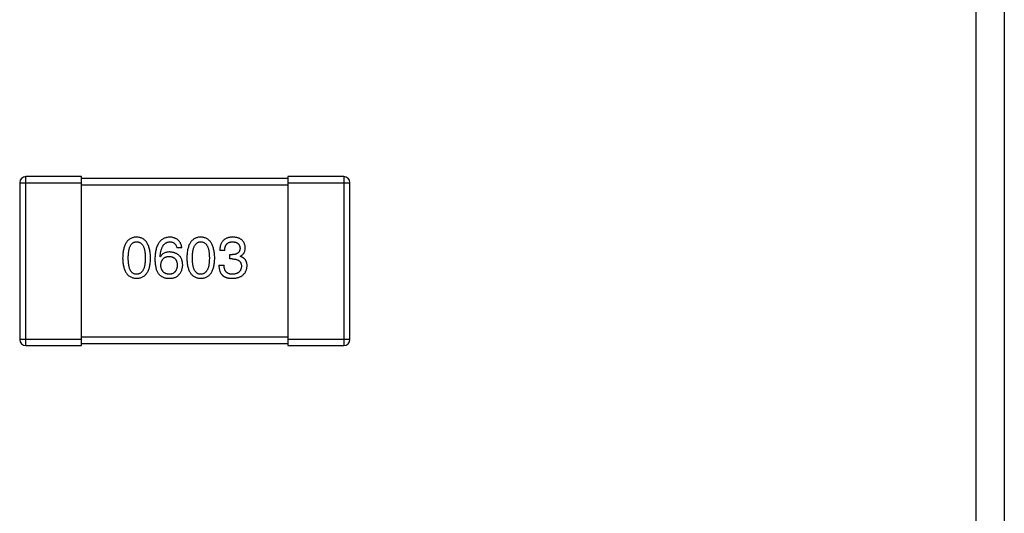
# Model space of a CAD drawing. Header units: millimetres. Extents: x 42 to 554, y 166 to 335.
# Tile 363 of 410: x 512.61 to 517.38, y 247.83 to 250.22. Entities that reach past the tile are written whole.
import ezdxf

# ---------------------------------------------------------------- set-up
doc = ezdxf.new("R2010")
doc.units = ezdxf.units.MM
doc.header["$LTSCALE"] = 30.734
doc.layers.get('0').update_dxf_attribs({"linetype": 'CONTINUOUS'})

msp = doc.modelspace()

# ---------------------------------------------------------------- linework, layer by layer
at = {"linetype": 'Continuous'}
for p, q in [((517.2531, 190.7144), (517.2459, 269.8575)), ((517.3844, 269.8575), (517.3844, 188.1294)), ((512.9129, 249.4593), (512.6429, 249.4593)), ((512.6429, 248.6393), (512.6429, 249.4593)), ((512.9129, 248.6393), (512.9129, 249.4593)), ((514.1829, 249.4593), (513.9129, 249.4593)), ((513.9129, 249.4593), (513.9129, 248.6393)), ((514.1829, 249.4593), (514.1829, 248.6393)), ((512.6129, 249.4293), (512.9129, 249.4293)), ((512.6129, 249.4293), (512.6129, 248.6693)), ((513.9129, 249.4493), (512.9129, 249.4493)), ((512.9129, 249.4193), (513.9129, 249.4193)), ((513.9129, 249.4293), (514.2129, 249.4293)), ((514.2129, 248.6693), (514.2129, 249.4293)), ((513.3985, 249.1131), (513.3744, 249.1131)), ((513.6066, 249.101), (513.5825, 249.101)), ((513.6306, 249.0803), (513.6438, 249.0803)), ((513.6306, 249.0595), (513.6306, 249.0803)), ((513.682, 249.0726), (513.682, 249.0715)), ((513.2946, 249.0694), (513.2935, 249.0704)), ((513.5782, 249.0289), (513.6033, 249.0289)), ((513.6427, 249.0595), (513.6306, 249.0595)), ((512.9129, 248.6693), (512.6129, 248.6693)), ((513.9129, 248.6793), (512.9129, 248.6793)), ((512.9129, 248.6493), (513.9129, 248.6493)), ((514.2129, 248.6693), (513.9129, 248.6693)), ((512.6429, 248.6393), (512.9129, 248.6393)), ((513.9129, 248.6393), (514.1829, 248.6393))]:
    msp.add_line(p, q, dxfattribs=at)
for centre, start, end in [((512.6429, 249.4293), 90, 180), ((514.1829, 249.4293), 0, 90), ((512.6429, 248.6693), 180, 270), ((514.1829, 248.6693), 270, 0)]:
    msp.add_arc(centre, 0.03, start, end, dxfattribs=at)
for points, knots in [([(513.1796, 249.1655), (513.177, 249.1654), (513.1718, 249.1652), (513.1643, 249.1639), (513.1573, 249.1617), (513.1508, 249.1589), (513.1447, 249.1552), (513.1392, 249.1508), (513.1342, 249.1456), (513.1297, 249.1395), (513.1257, 249.1328), (513.1223, 249.1252), (513.1193, 249.1169), (513.1168, 249.1078), (513.1148, 249.0979), (513.1133, 249.0872), (513.1123, 249.0758), (513.112, 249.0679), (513.1119, 249.0639)], [0, 0, 0, 0, 0.057911, 0.113262, 0.165956, 0.217443, 0.268511, 0.319665, 0.372, 0.426129, 0.483365, 0.543779, 0.607756, 0.676562, 0.749704, 0.827713, 0.911177, 1, 1, 1, 1]), ([(513.1392, 249.0639), (513.1392, 249.0671), (513.1393, 249.0732), (513.1398, 249.0821), (513.1405, 249.0905), (513.1416, 249.0982), (513.1431, 249.1052), (513.1447, 249.1117), (513.1468, 249.1176), (513.1492, 249.1228), (513.1518, 249.1275), (513.1548, 249.1315), (513.1582, 249.1349), (513.1618, 249.1378), (513.1658, 249.1399), (513.1702, 249.1415), (513.1748, 249.1424), (513.178, 249.1425), (513.1796, 249.1426)], [0, 0, 0, 0, 0.096452, 0.187278, 0.271765, 0.350519, 0.423437, 0.491321, 0.554011, 0.612224, 0.666281, 0.717003, 0.764884, 0.811423, 0.856783, 0.902993, 0.950236, 1, 1, 1, 1]), ([(513.2474, 249.0639), (513.2472, 249.0679), (513.2469, 249.0757), (513.2457, 249.087), (513.2441, 249.0976), (513.2421, 249.1074), (513.2396, 249.1164), (513.2365, 249.1247), (513.233, 249.1322), (513.229, 249.139), (513.2245, 249.145), (513.2195, 249.1503), (513.2141, 249.1548), (513.2081, 249.1585), (513.2017, 249.1614), (513.1947, 249.1636), (513.1874, 249.1651), (513.1822, 249.1654), (513.1796, 249.1655)], [0, 0, 0, 0, 0.088475, 0.171606, 0.249595, 0.322626, 0.391327, 0.455765, 0.516374, 0.573675, 0.628522, 0.681161, 0.732559, 0.783563, 0.83504, 0.887639, 0.942585, 1, 1, 1, 1]), ([(513.1796, 249.1426), (513.1813, 249.1425), (513.1846, 249.1424), (513.1893, 249.1415), (513.1938, 249.1399), (513.1979, 249.1378), (513.2016, 249.1349), (513.2051, 249.1315), (513.2081, 249.1275), (513.211, 249.1228), (513.2134, 249.1176), (513.2155, 249.1117), (513.2172, 249.1052), (513.2187, 249.0982), (513.2198, 249.0905), (513.2206, 249.0821), (513.2211, 249.0732), (513.2211, 249.0671), (513.2212, 249.0639)], [0, 0, 0, 0, 0.050604, 0.098688, 0.145699, 0.191791, 0.238625, 0.286717, 0.337546, 0.391814, 0.449755, 0.512106, 0.579685, 0.652048, 0.730262, 0.814146, 0.904281, 1, 1, 1, 1]), ([(513.3405, 249.1655), (513.3377, 249.1654), (513.3322, 249.165), (513.3242, 249.1636), (513.3167, 249.1613), (513.3098, 249.1582), (513.3033, 249.1544), (513.2975, 249.1497), (513.2921, 249.1442), (513.2874, 249.1379), (513.2831, 249.1309), (513.2794, 249.123), (513.2762, 249.1143), (513.2736, 249.1049), (513.2714, 249.0947), (513.2699, 249.0837), (513.2688, 249.0719), (513.2685, 249.0637), (513.2684, 249.0595)], [0, 0, 0, 0, 0.058957, 0.115262, 0.16907, 0.221312, 0.273147, 0.324961, 0.377649, 0.432026, 0.488925, 0.549039, 0.612912, 0.680653, 0.753056, 0.830314, 0.912483, 1, 1, 1, 1]), ([(513.2935, 249.0704), (513.2937, 249.0733), (513.2941, 249.0788), (513.2952, 249.0867), (513.2964, 249.0941), (513.298, 249.1011), (513.2999, 249.1074), (513.3021, 249.1133), (513.3045, 249.1186), (513.3073, 249.1234), (513.3105, 249.1277), (513.3138, 249.1314), (513.3175, 249.1347), (513.3216, 249.1373), (513.3259, 249.1395), (513.3305, 249.141), (513.3354, 249.1422), (513.3388, 249.1424), (513.3405, 249.1426)], [0, 0, 0, 0, 0.089218, 0.173709, 0.252753, 0.326963, 0.397099, 0.462534, 0.524018, 0.582178, 0.637235, 0.689955, 0.741228, 0.791618, 0.841661, 0.892925, 0.945259, 1, 1, 1, 1]), ([(513.3985, 249.1131), (513.3982, 249.1151), (513.3977, 249.119), (513.3964, 249.1246), (513.3949, 249.1299), (513.3929, 249.1348), (513.3905, 249.1393), (513.3878, 249.1435), (513.3848, 249.1474), (513.3813, 249.1509), (513.3775, 249.1539), (513.3733, 249.1567), (513.3687, 249.1591), (513.3638, 249.1611), (513.3585, 249.1628), (513.3528, 249.1641), (513.3468, 249.165), (513.3427, 249.1653), (513.3405, 249.1655)], [0, 0, 0, 0, 0.06947, 0.136096, 0.199592, 0.260665, 0.319672, 0.377156, 0.433415, 0.489984, 0.546535, 0.604276, 0.663499, 0.725182, 0.788953, 0.855683, 0.926216, 1, 1, 1, 1]), ([(513.3405, 249.1426), (513.3428, 249.1425), (513.3471, 249.1424), (513.3532, 249.1409), (513.3587, 249.1386), (513.3634, 249.1353), (513.3673, 249.1311), (513.3705, 249.1259), (513.3729, 249.1198), (513.3739, 249.1154), (513.3744, 249.1131)], [0, 0, 0, 0, 0.136586, 0.261496, 0.378089, 0.490612, 0.605522, 0.725767, 0.8561, 1, 1, 1, 1]), ([(513.4905, 249.1655), (513.4879, 249.1654), (513.4827, 249.1652), (513.4752, 249.1639), (513.4682, 249.1617), (513.4616, 249.1589), (513.4556, 249.1552), (513.4501, 249.1508), (513.4451, 249.1456), (513.4406, 249.1395), (513.4366, 249.1328), (513.4331, 249.1252), (513.4301, 249.1169), (513.4277, 249.1078), (513.4256, 249.0979), (513.4242, 249.0872), (513.4231, 249.0758), (513.4229, 249.0679), (513.4227, 249.0639)], [0, 0, 0, 0, 0.057911, 0.113262, 0.165956, 0.217443, 0.268511, 0.319665, 0.372, 0.426129, 0.483365, 0.543779, 0.607756, 0.676562, 0.749704, 0.827713, 0.911177, 1, 1, 1, 1]), ([(513.4501, 249.0639), (513.4501, 249.0671), (513.4501, 249.0732), (513.4506, 249.0821), (513.4514, 249.0905), (513.4525, 249.0982), (513.454, 249.1052), (513.4556, 249.1117), (513.4577, 249.1176), (513.46, 249.1228), (513.4627, 249.1275), (513.4657, 249.1315), (513.4691, 249.1349), (513.4727, 249.1378), (513.4767, 249.1399), (513.481, 249.1415), (513.4857, 249.1424), (513.4889, 249.1425), (513.4905, 249.1426)], [0, 0, 0, 0, 0.096452, 0.187278, 0.271765, 0.350519, 0.423437, 0.491321, 0.554011, 0.612224, 0.666281, 0.717003, 0.764884, 0.811423, 0.856783, 0.902993, 0.950236, 1, 1, 1, 1]), ([(513.5583, 249.0639), (513.5581, 249.0679), (513.5577, 249.0757), (513.5566, 249.087), (513.555, 249.0976), (513.553, 249.1074), (513.5504, 249.1164), (513.5474, 249.1247), (513.5439, 249.1322), (513.5399, 249.139), (513.5354, 249.145), (513.5304, 249.1503), (513.5249, 249.1548), (513.519, 249.1585), (513.5125, 249.1614), (513.5056, 249.1636), (513.4982, 249.1651), (513.4931, 249.1654), (513.4905, 249.1655)], [0, 0, 0, 0, 0.088475, 0.171606, 0.249595, 0.322626, 0.391327, 0.455765, 0.516374, 0.573675, 0.628522, 0.681161, 0.732559, 0.783563, 0.83504, 0.887639, 0.942585, 1, 1, 1, 1]), ([(513.4905, 249.1426), (513.4922, 249.1425), (513.4955, 249.1424), (513.5002, 249.1415), (513.5046, 249.1399), (513.5088, 249.1378), (513.5125, 249.1349), (513.516, 249.1315), (513.519, 249.1275), (513.5218, 249.1228), (513.5242, 249.1176), (513.5263, 249.1117), (513.5281, 249.1052), (513.5295, 249.0982), (513.5307, 249.0905), (513.5315, 249.0821), (513.5319, 249.0732), (513.532, 249.0671), (513.532, 249.0639)], [0, 0, 0, 0, 0.050604, 0.098688, 0.145699, 0.191791, 0.238625, 0.286717, 0.337546, 0.391814, 0.449755, 0.512106, 0.579685, 0.652048, 0.730262, 0.814146, 0.904281, 1, 1, 1, 1]), ([(513.6459, 249.1655), (513.6434, 249.1654), (513.6385, 249.1653), (513.6314, 249.1644), (513.6248, 249.1631), (513.6187, 249.1612), (513.613, 249.1589), (513.6078, 249.1561), (513.6031, 249.1528), (513.5989, 249.1489), (513.5951, 249.1446), (513.5919, 249.1398), (513.5891, 249.1345), (513.5868, 249.1288), (513.585, 249.1225), (513.5837, 249.1158), (513.5828, 249.1086), (513.5826, 249.1036), (513.5825, 249.101)], [0, 0, 0, 0, 0.073232, 0.142595, 0.207997, 0.270074, 0.329156, 0.386529, 0.441846, 0.496976, 0.551877, 0.607941, 0.665637, 0.725446, 0.788542, 0.855101, 0.925196, 1, 1, 1, 1]), ([(513.6066, 249.101), (513.6067, 249.1027), (513.6068, 249.106), (513.6074, 249.1107), (513.6082, 249.1151), (513.6093, 249.1192), (513.6107, 249.1229), (513.6124, 249.1263), (513.6144, 249.1295), (513.6166, 249.1322), (513.6192, 249.1347), (513.622, 249.1368), (513.6251, 249.1386), (513.6285, 249.1401), (513.6322, 249.1412), (513.6362, 249.142), (513.6404, 249.1425), (513.6433, 249.1425), (513.6448, 249.1426)], [0, 0, 0, 0, 0.078134, 0.15164, 0.221358, 0.286689, 0.348614, 0.407697, 0.464247, 0.520153, 0.574432, 0.629291, 0.684538, 0.742032, 0.801329, 0.863637, 0.930123, 1, 1, 1, 1]), ([(513.6448, 249.1426), (513.6462, 249.1425), (513.6489, 249.1424), (513.6528, 249.1419), (513.6564, 249.1412), (513.6598, 249.1403), (513.6629, 249.1392), (513.6658, 249.1378), (513.6684, 249.1363), (513.6708, 249.1344), (513.673, 249.1324), (513.6748, 249.1301), (513.6765, 249.1277), (513.6779, 249.125), (513.679, 249.122), (513.6799, 249.1189), (513.6806, 249.1155), (513.6808, 249.1132), (513.6809, 249.112)], [0, 0, 0, 0, 0.078051, 0.151197, 0.220412, 0.286742, 0.34933, 0.409464, 0.467368, 0.52298, 0.578639, 0.633998, 0.690142, 0.746855, 0.805868, 0.867776, 0.932345, 1, 1, 1, 1]), ([(513.706, 249.1142), (513.7059, 249.1161), (513.7056, 249.12), (513.7045, 249.1257), (513.703, 249.1309), (513.7012, 249.1358), (513.6989, 249.1403), (513.6961, 249.1445), (513.693, 249.1483), (513.6894, 249.1517), (513.6854, 249.1547), (513.681, 249.1574), (513.6762, 249.1597), (513.6709, 249.1616), (513.6653, 249.1632), (513.6592, 249.1643), (513.6527, 249.1652), (513.6482, 249.1654), (513.6459, 249.1655)], [0, 0, 0, 0, 0.067521, 0.132139, 0.193339, 0.252064, 0.309083, 0.364848, 0.420021, 0.475612, 0.532002, 0.589602, 0.649896, 0.712634, 0.778603, 0.848416, 0.922155, 1, 1, 1, 1]), ([(513.3405, 249.0934), (513.3379, 249.0933), (513.3328, 249.0932), (513.3255, 249.0921), (513.3188, 249.0902), (513.3126, 249.0876), (513.3072, 249.0841), (513.3023, 249.08), (513.298, 249.075), (513.2958, 249.0713), (513.2946, 249.0694)], [0, 0, 0, 0, 0.144617, 0.279572, 0.40596, 0.526097, 0.64389, 0.760003, 0.877724, 1, 1, 1, 1]), ([(513.2968, 249.0289), (513.2969, 249.0306), (513.2972, 249.0339), (513.2978, 249.0386), (513.2989, 249.043), (513.3001, 249.0471), (513.3016, 249.0509), (513.3035, 249.0544), (513.3056, 249.0575), (513.308, 249.0604), (513.3107, 249.0629), (513.3136, 249.0651), (513.3168, 249.067), (513.3204, 249.0685), (513.3242, 249.0698), (513.3283, 249.0707), (513.3327, 249.0713), (513.3357, 249.0715), (513.3373, 249.0715)], [0, 0, 0, 0, 0.076072, 0.148369, 0.216753, 0.281358, 0.342792, 0.401604, 0.458929, 0.514444, 0.569818, 0.625343, 0.681554, 0.739608, 0.800134, 0.863477, 0.929547, 1, 1, 1, 1]), ([(513.3373, 249.0715), (513.3388, 249.0715), (513.3417, 249.0713), (513.3459, 249.0707), (513.3499, 249.0698), (513.3536, 249.0686), (513.357, 249.0671), (513.3602, 249.0653), (513.3631, 249.0631), (513.3657, 249.0607), (513.368, 249.0579), (513.3701, 249.0548), (513.3719, 249.0514), (513.3734, 249.0477), (513.3746, 249.0437), (513.3756, 249.0394), (513.3763, 249.0348), (513.3765, 249.0316), (513.3766, 249.03)], [0, 0, 0, 0, 0.069884, 0.136529, 0.199638, 0.259844, 0.317774, 0.374356, 0.430026, 0.485148, 0.5409, 0.597889, 0.657472, 0.718614, 0.783613, 0.85129, 0.923712, 1, 1, 1, 1]), ([(513.4028, 249.0311), (513.4027, 249.0335), (513.4025, 249.038), (513.4015, 249.0447), (513.4001, 249.0509), (513.3983, 249.0567), (513.3959, 249.0621), (513.3931, 249.067), (513.3899, 249.0716), (513.3862, 249.0757), (513.3821, 249.0794), (513.3775, 249.0827), (513.3724, 249.0855), (513.3669, 249.088), (513.361, 249.09), (513.3546, 249.0915), (513.3477, 249.0927), (513.343, 249.0932), (513.3405, 249.0934)], [0, 0, 0, 0, 0.071527, 0.139094, 0.20346, 0.264939, 0.323904, 0.381383, 0.437591, 0.493343, 0.549401, 0.606085, 0.664838, 0.725424, 0.788712, 0.855452, 0.925772, 1, 1, 1, 1]), ([(513.6809, 249.112), (513.6808, 249.1107), (513.6807, 249.1083), (513.6802, 249.1048), (513.6794, 249.1016), (513.6783, 249.0985), (513.6769, 249.0957), (513.6752, 249.0932), (513.6733, 249.0908), (513.6711, 249.0887), (513.6686, 249.0868), (513.6659, 249.0852), (513.6629, 249.0838), (513.6596, 249.0826), (513.656, 249.0817), (513.6522, 249.081), (513.648, 249.0805), (513.6452, 249.0803), (513.6438, 249.0803)], [0, 0, 0, 0, 0.067741, 0.131599, 0.192143, 0.249977, 0.306453, 0.361639, 0.416449, 0.471489, 0.527582, 0.584873, 0.644974, 0.70814, 0.77492, 0.845909, 0.920585, 1, 1, 1, 1]), ([(513.682, 249.0726), (513.6839, 249.0736), (513.6876, 249.0755), (513.6926, 249.0792), (513.6968, 249.0835), (513.7002, 249.0884), (513.7028, 249.094), (513.7047, 249.1002), (513.7059, 249.107), (513.706, 249.1117), (513.706, 249.1142)], [0, 0, 0, 0, 0.125227, 0.244792, 0.361427, 0.478215, 0.59667, 0.722058, 0.856314, 1, 1, 1, 1]), ([(513.7148, 249.0267), (513.7148, 249.0282), (513.7147, 249.0309), (513.7143, 249.035), (513.7137, 249.0389), (513.7128, 249.0426), (513.7117, 249.0461), (513.7102, 249.0494), (513.7086, 249.0525), (513.7067, 249.0555), (513.7045, 249.0582), (513.702, 249.0607), (513.6993, 249.063), (513.6963, 249.0651), (513.6931, 249.067), (513.6897, 249.0688), (513.6859, 249.0703), (513.6833, 249.0711), (513.682, 249.0715)], [0, 0, 0, 0, 0.071215, 0.138707, 0.20396, 0.266995, 0.327734, 0.387609, 0.445602, 0.503345, 0.561136, 0.618597, 0.677672, 0.738255, 0.799989, 0.863961, 0.930555, 1, 1, 1, 1]), ([(513.1119, 249.0639), (513.112, 249.06), (513.1123, 249.0523), (513.1133, 249.0413), (513.1148, 249.031), (513.1168, 249.0214), (513.1193, 249.0126), (513.1223, 249.0046), (513.1257, 248.9972), (513.1298, 248.9907), (513.1342, 248.9848), (513.1392, 248.9798), (513.1447, 248.9755), (513.1508, 248.9719), (513.1573, 248.9692), (513.1643, 248.9671), (513.1718, 248.9659), (513.177, 248.9656), (513.1796, 248.9655)], [0, 0, 0, 0, 0.087693, 0.170223, 0.247496, 0.319826, 0.387768, 0.451403, 0.511459, 0.568358, 0.622671, 0.675251, 0.726739, 0.778422, 0.830759, 0.884394, 0.940865, 1, 1, 1, 1]), ([(513.1796, 248.9852), (513.178, 248.9853), (513.1748, 248.9854), (513.1702, 248.9863), (513.1658, 248.9878), (513.1619, 248.9901), (513.1582, 248.9928), (513.1548, 248.9962), (513.1518, 249.0003), (513.1492, 249.005), (513.1468, 249.0102), (513.1447, 249.0161), (513.1431, 249.0226), (513.1416, 249.0296), (513.1405, 249.0373), (513.1398, 249.0456), (513.1393, 249.0546), (513.1392, 249.0607), (513.1392, 249.0639)], [0, 0, 0, 0, 0.049766, 0.097012, 0.143225, 0.188786, 0.235079, 0.282962, 0.333687, 0.387747, 0.445963, 0.508657, 0.576545, 0.649868, 0.72822, 0.812712, 0.903543, 1, 1, 1, 1]), ([(513.1796, 248.9655), (513.1823, 248.9656), (513.1875, 248.9659), (513.195, 248.9671), (513.202, 248.9692), (513.2085, 248.9719), (513.2145, 248.9755), (513.22, 248.9798), (513.2251, 248.9848), (513.2296, 248.9907), (513.2335, 248.9972), (513.237, 249.0046), (513.24, 249.0126), (513.2425, 249.0214), (513.2445, 249.031), (513.246, 249.0413), (513.247, 249.0523), (513.2473, 249.06), (513.2474, 249.0639)], [0, 0, 0, 0, 0.059134, 0.115603, 0.169236, 0.221572, 0.273254, 0.32474, 0.377319, 0.431815, 0.488555, 0.548609, 0.612242, 0.680182, 0.75251, 0.829782, 0.91231, 1, 1, 1, 1]), ([(513.2212, 249.0639), (513.2211, 249.0608), (513.2211, 249.0547), (513.2206, 249.0459), (513.2198, 249.0377), (513.2187, 249.03), (513.2172, 249.023), (513.2155, 249.0166), (513.2134, 249.0107), (513.2109, 249.0055), (513.2082, 249.0008), (513.2051, 248.9968), (513.2017, 248.9933), (513.1979, 248.9905), (513.1938, 248.9882), (513.1894, 248.9865), (513.1846, 248.9855), (513.1813, 248.9853), (513.1796, 248.9852)], [0, 0, 0, 0, 0.094834, 0.184067, 0.267029, 0.344713, 0.417334, 0.484367, 0.546941, 0.604717, 0.65953, 0.710539, 0.759381, 0.806382, 0.853027, 0.900623, 0.949121, 1, 1, 1, 1]), ([(513.2684, 249.0595), (513.2684, 249.056), (513.2685, 249.0491), (513.2692, 249.0391), (513.2702, 249.0297), (513.2719, 249.0209), (513.2738, 249.0127), (513.2762, 249.0051), (513.2791, 248.9981), (513.2815, 248.9938), (513.2826, 248.9918)], [0, 0, 0, 0, 0.151498, 0.29521, 0.430242, 0.557137, 0.677306, 0.790845, 0.898111, 1, 1, 1, 1]), ([(513.3383, 248.9852), (513.3368, 248.9853), (513.3336, 248.9854), (513.3292, 248.9861), (513.3249, 248.987), (513.321, 248.9883), (513.3174, 248.9898), (513.3141, 248.9918), (513.311, 248.994), (513.3083, 248.9967), (513.3057, 248.9995), (513.3036, 249.0028), (513.3017, 249.0063), (513.3001, 249.0102), (513.2989, 249.0145), (513.2979, 249.019), (513.2971, 249.0238), (513.2969, 249.0272), (513.2968, 249.0289)], [0, 0, 0, 0, 0.070403, 0.137196, 0.200053, 0.260887, 0.31876, 0.37535, 0.430743, 0.485927, 0.541678, 0.598832, 0.657726, 0.719441, 0.783504, 0.851852, 0.923533, 1, 1, 1, 1]), ([(513.3766, 249.03), (513.3765, 249.0283), (513.3763, 249.0249), (513.3756, 249.0201), (513.3746, 249.0155), (513.3735, 249.0113), (513.372, 249.0073), (513.3703, 249.0038), (513.3683, 249.0004), (513.366, 248.9975), (513.3635, 248.9948), (513.3607, 248.9924), (513.3576, 248.9904), (513.3543, 248.9887), (513.3507, 248.9873), (513.3468, 248.9863), (513.3427, 248.9856), (513.3398, 248.9853), (513.3383, 248.9852)], [0, 0, 0, 0, 0.078863, 0.153308, 0.223539, 0.289857, 0.35341, 0.413572, 0.471721, 0.528235, 0.584279, 0.638781, 0.69466, 0.751251, 0.809198, 0.869697, 0.933318, 1, 1, 1, 1]), ([(513.3832, 248.9819), (513.3847, 248.9837), (513.3878, 248.9871), (513.3918, 248.9927), (513.3952, 248.9985), (513.398, 249.0045), (513.4002, 249.0109), (513.4017, 249.0174), (513.4026, 249.0242), (513.4028, 249.0288), (513.4028, 249.0311)], [0, 0, 0, 0, 0.129393, 0.255335, 0.378531, 0.500878, 0.622934, 0.746191, 0.87096, 1, 1, 1, 1]), ([(513.4227, 249.0639), (513.4229, 249.06), (513.4231, 249.0523), (513.4242, 249.0413), (513.4256, 249.031), (513.4277, 249.0214), (513.4301, 249.0126), (513.4331, 249.0046), (513.4366, 248.9972), (513.4406, 248.9907), (513.4451, 248.9848), (513.4501, 248.9798), (513.4556, 248.9755), (513.4616, 248.9719), (513.4682, 248.9692), (513.4752, 248.9671), (513.4827, 248.9659), (513.4879, 248.9656), (513.4905, 248.9655)], [0, 0, 0, 0, 0.087693, 0.170223, 0.247496, 0.319826, 0.387768, 0.451403, 0.511459, 0.568358, 0.622671, 0.675251, 0.726739, 0.778422, 0.830759, 0.884394, 0.940865, 1, 1, 1, 1]), ([(513.4905, 248.9852), (513.4889, 248.9853), (513.4857, 248.9854), (513.481, 248.9863), (513.4767, 248.9878), (513.4727, 248.9901), (513.4691, 248.9928), (513.4657, 248.9962), (513.4627, 249.0003), (513.46, 249.005), (513.4577, 249.0102), (513.4556, 249.0161), (513.4539, 249.0226), (513.4525, 249.0296), (513.4514, 249.0373), (513.4507, 249.0456), (513.4501, 249.0546), (513.4501, 249.0607), (513.4501, 249.0639)], [0, 0, 0, 0, 0.049766, 0.097012, 0.143225, 0.188786, 0.235079, 0.282962, 0.333687, 0.387747, 0.445963, 0.508657, 0.576545, 0.649868, 0.72822, 0.812712, 0.903543, 1, 1, 1, 1]), ([(513.4905, 248.9655), (513.4932, 248.9656), (513.4983, 248.9659), (513.5058, 248.9671), (513.5128, 248.9692), (513.5194, 248.9719), (513.5254, 248.9755), (513.5309, 248.9798), (513.5359, 248.9848), (513.5404, 248.9907), (513.5444, 248.9972), (513.5479, 249.0046), (513.5509, 249.0126), (513.5534, 249.0214), (513.5554, 249.031), (513.5568, 249.0413), (513.5579, 249.0523), (513.5581, 249.06), (513.5583, 249.0639)], [0, 0, 0, 0, 0.059134, 0.115603, 0.169236, 0.221572, 0.273254, 0.32474, 0.377319, 0.431815, 0.488555, 0.548609, 0.612242, 0.680182, 0.75251, 0.829782, 0.91231, 1, 1, 1, 1]), ([(513.532, 249.0639), (513.532, 249.0608), (513.5319, 249.0547), (513.5315, 249.0459), (513.5307, 249.0377), (513.5295, 249.03), (513.5281, 249.023), (513.5263, 249.0166), (513.5242, 249.0107), (513.5218, 249.0055), (513.519, 249.0008), (513.5159, 248.9968), (513.5125, 248.9933), (513.5087, 248.9905), (513.5046, 248.9882), (513.5002, 248.9865), (513.4955, 248.9855), (513.4922, 248.9853), (513.4905, 248.9852)], [0, 0, 0, 0, 0.094834, 0.184067, 0.267029, 0.344713, 0.417334, 0.484367, 0.546941, 0.604717, 0.65953, 0.710539, 0.759381, 0.806382, 0.853027, 0.900623, 0.949121, 1, 1, 1, 1]), ([(513.5782, 249.0289), (513.5782, 249.0271), (513.5784, 249.0236), (513.5788, 249.0185), (513.5795, 249.0137), (513.5804, 249.009), (513.5815, 249.0046), (513.5828, 249.0005), (513.5843, 248.9965), (513.586, 248.9929), (513.588, 248.9894), (513.5901, 248.9862), (513.5925, 248.9832), (513.5951, 248.9805), (513.5979, 248.978), (513.601, 248.9758), (513.6042, 248.9737), (513.6065, 248.9726), (513.6077, 248.9721)], [0, 0, 0, 0, 0.078937, 0.154495, 0.226898, 0.296844, 0.363348, 0.427781, 0.48946, 0.549586, 0.607902, 0.664733, 0.720805, 0.776157, 0.831175, 0.886736, 0.943094, 1, 1, 1, 1]), ([(513.6448, 248.9852), (513.6432, 248.9852), (513.64, 248.9853), (513.6354, 248.9858), (513.6311, 248.9867), (513.6271, 248.9879), (513.6234, 248.9894), (513.62, 248.9913), (513.617, 248.9935), (513.6142, 248.9961), (513.6117, 248.999), (513.6096, 249.0023), (513.6077, 249.0059), (513.6062, 249.0098), (513.605, 249.0141), (513.6041, 249.0188), (513.6035, 249.0237), (513.6034, 249.0271), (513.6033, 249.0289)], [0, 0, 0, 0, 0.071272, 0.13882, 0.201858, 0.262757, 0.320043, 0.376709, 0.431462, 0.486034, 0.541209, 0.597703, 0.65589, 0.717768, 0.782056, 0.850407, 0.92277, 1, 1, 1, 1]), ([(513.6427, 249.0595), (513.6445, 249.0595), (513.648, 249.0595), (513.653, 249.059), (513.6578, 249.0584), (513.6622, 249.0573), (513.6662, 249.0561), (513.67, 249.0546), (513.6733, 249.0527), (513.6763, 249.0506), (513.6789, 249.0482), (513.6812, 249.0455), (513.6832, 249.0425), (513.6848, 249.0392), (513.686, 249.0357), (513.6869, 249.0319), (513.6874, 249.0277), (513.6874, 249.0249), (513.6875, 249.0234)], [0, 0, 0, 0, 0.082495, 0.159728, 0.232496, 0.300725, 0.365163, 0.425859, 0.483728, 0.538892, 0.592921, 0.646195, 0.699968, 0.754746, 0.811387, 0.870806, 0.933482, 1, 1, 1, 1]), ([(513.6438, 248.9655), (513.6465, 248.9657), (513.6518, 248.9659), (513.6596, 248.9668), (513.6668, 248.9682), (513.6735, 248.9701), (513.6798, 248.9723), (513.6855, 248.975), (513.6907, 248.9782), (513.6954, 248.9818), (513.6997, 248.9859), (513.7034, 248.9904), (513.7066, 248.9954), (513.7092, 249.0008), (513.7114, 249.0066), (513.7131, 249.0129), (513.7143, 249.0197), (513.7146, 249.0243), (513.7148, 249.0267)], [0, 0, 0, 0, 0.078078, 0.151942, 0.221594, 0.28726, 0.350176, 0.409768, 0.467648, 0.523784, 0.578904, 0.634014, 0.689819, 0.746826, 0.805875, 0.867063, 0.931764, 1, 1, 1, 1]), ([(513.2826, 248.9918), (513.2841, 248.9897), (513.287, 248.9858), (513.2923, 248.9806), (513.2979, 248.9762), (513.3042, 248.9725), (513.3109, 248.9696), (513.3181, 248.9674), (513.3259, 248.966), (513.3312, 248.9657), (513.334, 248.9655)], [0, 0, 0, 0, 0.125033, 0.246266, 0.36603, 0.485265, 0.606781, 0.732144, 0.862551, 1, 1, 1, 1]), ([(513.334, 248.9655), (513.3368, 248.9655), (513.3422, 248.9654), (513.35, 248.966), (513.3572, 248.9671), (513.3637, 248.9689), (513.3695, 248.9713), (513.3747, 248.9742), (513.3794, 248.9777), (513.3819, 248.9805), (513.3832, 248.9819)], [0, 0, 0, 0, 0.156782, 0.301945, 0.436395, 0.561474, 0.678489, 0.78853, 0.894967, 1, 1, 1, 1]), ([(513.6875, 249.0234), (513.6874, 249.022), (513.6871, 249.0191), (513.6864, 249.015), (513.6854, 249.0111), (513.6841, 249.0076), (513.6824, 249.0042), (513.6806, 249.0011), (513.6783, 248.9984), (513.6758, 248.9958), (513.6729, 248.9935), (513.6698, 248.9915), (513.6664, 248.9898), (513.6626, 248.9883), (513.6586, 248.9872), (513.6543, 248.9862), (513.6497, 248.9855), (513.6465, 248.9853), (513.6448, 248.9852)], [0, 0, 0, 0, 0.068514, 0.133941, 0.195994, 0.255362, 0.312994, 0.369441, 0.424687, 0.480522, 0.537148, 0.594801, 0.654411, 0.716817, 0.781981, 0.850498, 0.923306, 1, 1, 1, 1]), ([(513.6077, 248.9721), (513.6088, 248.9716), (513.6112, 248.9705), (513.6149, 248.9691), (513.619, 248.968), (513.6233, 248.9671), (513.628, 248.9664), (513.633, 248.9659), (513.6383, 248.9656), (513.6419, 248.9656), (513.6438, 248.9655)], [0, 0, 0, 0, 0.101955, 0.208983, 0.322698, 0.44339, 0.570851, 0.70629, 0.84885, 1, 1, 1, 1])]:
    msp.add_open_spline(points, degree=3, knots=knots, dxfattribs=at)

doc.saveas('drawing.dxf')
